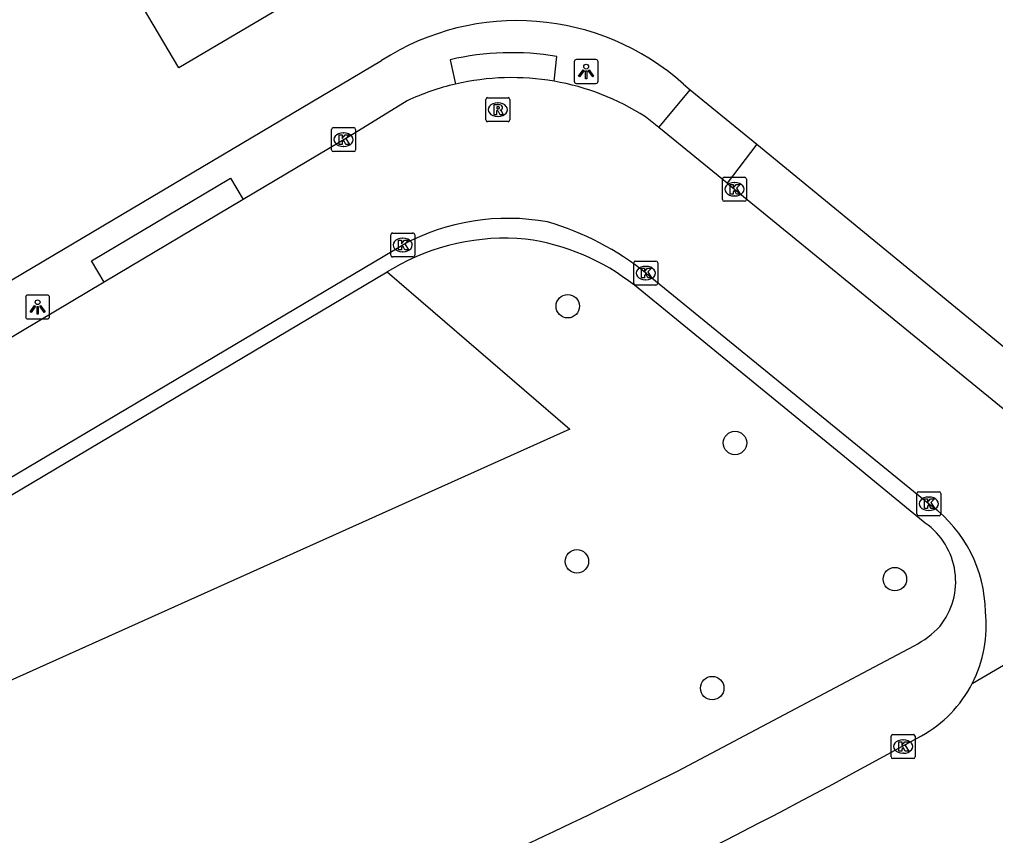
# Model space of a CAD drawing. Extents: x 159503 to 160347, y 382525 to 383272.
# Drawn here: x 159710.87 to 159751.59, y 382960.89 to 382994.92 of the extents above; entities that cross this region are included whole.
import ezdxf

# ---------------------------------------------------------------- set-up
doc = ezdxf.new("R2010")
doc.units = 0
for name, color, linetype in [('IMGEO_Boom', 7, 'Continuous'), ('IMGEO_Groenvoorziening', 7, 'Continuous'), ('IMGEO_Kolk', 7, 'Continuous'), ('IMGEO_Lichtpunt', 7, 'Continuous'), ('IMGEO_Pand', 7, 'Continuous'), ('IMGEO_Rijbaan_lokaal_open', 7, 'Continuous'), ('IMGEO_Rioolput', 7, 'Continuous'), ('IMGEO_Verkeerseiland_open', 7, 'Continuous'), ('IMGEO_Voetpad_open', 7, 'Continuous')]:
    doc.layers.add(name, color=color, linetype=linetype)

msp = doc.modelspace()

# ---------------------------------------------------------------- linework, layer by layer
at = {"layer": 'IMGEO_Boom'}
for centre in [(159733.744, 382982.961), (159740.721, 382977.259), (159734.128, 382972.322), (159747.392, 382971.581), (159739.771, 382967.037)]:
    msp.add_circle(centre, 0.489, dxfattribs=at)
at = {"layer": 'IMGEO_Groenvoorziening'}
msp.add_lwpolyline([(159726.216, 382984.393), (159733.834, 382977.835), (159697.404, 382961.469), (159695.719, 382966.292)], dxfattribs=at)
at = {"layer": 'IMGEO_Kolk'}
for p, q in [((159723.891, 382989.481), (159723.891, 382990.333)), ((159723.966, 382990.407), (159724.818, 382990.407)), ((159724.379, 382990.187), (159724.404, 382990.187)), ((159724.892, 382990.333), (159724.892, 382989.481)), ((159724.818, 382989.407), (159723.966, 382989.407)), ((159724.402, 382989.627), (159724.377, 382989.627)), ((159740.196, 382987.413), (159740.196, 382988.265)), ((159740.271, 382988.339), (159741.123, 382988.339)), ((159741.197, 382988.265), (159741.197, 382987.413)), ((159740.684, 382988.119), (159740.709, 382988.119)), ((159741.123, 382987.339), (159740.271, 382987.339)), ((159740.707, 382987.559), (159740.682, 382987.559)), ((159726.358, 382985.088), (159726.358, 382985.94)), ((159726.433, 382986.014), (159727.285, 382986.014)), ((159726.846, 382985.794), (159726.871, 382985.794)), ((159727.359, 382985.94), (159727.359, 382985.088)), ((159727.285, 382985.014), (159726.433, 382985.014)), ((159726.869, 382985.234), (159726.844, 382985.234)), ((159736.497, 382983.917), (159736.497, 382984.769)), ((159736.572, 382984.843), (159737.424, 382984.843)), ((159736.985, 382984.623), (159737.01, 382984.623)), ((159737.498, 382984.769), (159737.498, 382983.917)), ((159737.008, 382984.063), (159736.983, 382984.063)), ((159737.424, 382983.843), (159736.572, 382983.843)), ((159748.307, 382974.298), (159748.307, 382975.15)), ((159748.382, 382975.224), (159749.234, 382975.224)), ((159749.308, 382975.15), (159749.308, 382974.298)), ((159748.795, 382975.004), (159748.82, 382975.004)), ((159748.818, 382974.444), (159748.793, 382974.444)), ((159749.234, 382974.224), (159748.382, 382974.224)), ((159747.235, 382964.175), (159747.235, 382965.027)), ((159747.31, 382965.101), (159748.162, 382965.101)), ((159748.236, 382965.027), (159748.236, 382964.175)), ((159747.723, 382964.881), (159747.748, 382964.881)), ((159747.746, 382964.321), (159747.721, 382964.321)), ((159748.162, 382964.101), (159747.31, 382964.101))]:
    msp.add_line(p, q, dxfattribs=at)
for points in [[(159723.891, 382989.481), (159723.891, 382990.333)], [(159723.966, 382990.407), (159724.818, 382990.407)], [(159724.892, 382990.333), (159724.892, 382989.481)], [(159724.212, 382990.107), (159724.335, 382990.107), (159724.335, 382989.956), (159724.465, 382990.107), (159724.629, 382990.107), (159724.483, 382989.956), (159724.636, 382989.707), (159724.484, 382989.707), (159724.399, 382989.871), (159724.335, 382989.804), (159724.335, 382989.707), (159724.212, 382989.707), (159724.212, 382990.107)], [(159724.818, 382989.407), (159723.966, 382989.407)], [(159740.196, 382987.413), (159740.196, 382988.265)], [(159740.271, 382988.339), (159741.123, 382988.339)], [(159741.197, 382988.265), (159741.197, 382987.413)], [(159740.517, 382988.039), (159740.64, 382988.039), (159740.64, 382987.888), (159740.77, 382988.039), (159740.934, 382988.039), (159740.788, 382987.888), (159740.941, 382987.639), (159740.789, 382987.639), (159740.704, 382987.803), (159740.64, 382987.736), (159740.64, 382987.639), (159740.517, 382987.639), (159740.517, 382988.039)], [(159741.123, 382987.339), (159740.271, 382987.339)], [(159726.358, 382985.088), (159726.358, 382985.94)], [(159726.433, 382986.014), (159727.285, 382986.014)], [(159726.679, 382985.714), (159726.802, 382985.714), (159726.802, 382985.563), (159726.932, 382985.714), (159727.096, 382985.714), (159726.95, 382985.563), (159727.103, 382985.314), (159726.951, 382985.314), (159726.866, 382985.478), (159726.802, 382985.411), (159726.802, 382985.314), (159726.679, 382985.314), (159726.679, 382985.714)], [(159727.359, 382985.94), (159727.359, 382985.088)], [(159727.285, 382985.014), (159726.433, 382985.014)], [(159736.497, 382983.917), (159736.497, 382984.769)], [(159736.572, 382984.843), (159737.424, 382984.843)], [(159736.818, 382984.543), (159736.941, 382984.543), (159736.941, 382984.392), (159737.071, 382984.543), (159737.235, 382984.543), (159737.089, 382984.392), (159737.242, 382984.143), (159737.09, 382984.143), (159737.005, 382984.307), (159736.941, 382984.24), (159736.941, 382984.143), (159736.818, 382984.143), (159736.818, 382984.543)], [(159737.498, 382984.769), (159737.498, 382983.917)], [(159737.424, 382983.843), (159736.572, 382983.843)], [(159748.307, 382974.298), (159748.307, 382975.15)], [(159748.382, 382975.224), (159749.234, 382975.224)], [(159749.308, 382975.15), (159749.308, 382974.298)], [(159748.628, 382974.924), (159748.751, 382974.924), (159748.751, 382974.773), (159748.881, 382974.924), (159749.045, 382974.924), (159748.899, 382974.773), (159749.052, 382974.524), (159748.9, 382974.524), (159748.815, 382974.688), (159748.751, 382974.621), (159748.751, 382974.524), (159748.628, 382974.524), (159748.628, 382974.924)], [(159749.234, 382974.224), (159748.382, 382974.224)], [(159747.235, 382964.175), (159747.235, 382965.027)], [(159747.31, 382965.101), (159748.162, 382965.101)], [(159748.236, 382965.027), (159748.236, 382964.175)], [(159747.556, 382964.801), (159747.679, 382964.801), (159747.679, 382964.65), (159747.809, 382964.801), (159747.973, 382964.801), (159747.827, 382964.65), (159747.98, 382964.401), (159747.828, 382964.401), (159747.743, 382964.565), (159747.679, 382964.498), (159747.679, 382964.401), (159747.556, 382964.401), (159747.556, 382964.801)], [(159748.162, 382964.101), (159747.31, 382964.101)]]:
    msp.add_lwpolyline(points, dxfattribs=at)
for centre, start, end in [((159723.968, 382990.331), 91.552, 178.448), ((159723.968, 382990.331), 91.552, 178.448), ((159724.816, 382990.331), 1.552, 88.448), ((159724.816, 382990.331), 1.552, 88.448), ((159723.968, 382989.483), 181.552, 268.448), ((159723.968, 382989.483), 181.552, 268.448), ((159724.816, 382989.483), 271.552, 358.448), ((159724.816, 382989.483), 271.552, 358.448), ((159740.273, 382988.263), 91.552, 178.448), ((159740.273, 382988.263), 91.552, 178.448), ((159741.121, 382988.263), 1.552, 88.448), ((159741.121, 382988.263), 1.552, 88.448), ((159740.273, 382987.415), 181.552, 268.448), ((159740.273, 382987.415), 181.552, 268.448), ((159741.121, 382987.415), 271.552, 358.448), ((159741.121, 382987.415), 271.552, 358.448), ((159726.435, 382985.938), 91.552, 178.448), ((159726.435, 382985.938), 91.552, 178.448), ((159727.283, 382985.938), 1.552, 88.448), ((159727.283, 382985.938), 1.552, 88.448), ((159726.435, 382985.09), 181.552, 268.448), ((159726.435, 382985.09), 181.552, 268.448), ((159727.283, 382985.09), 271.552, 358.448), ((159727.283, 382985.09), 271.552, 358.448), ((159736.574, 382984.767), 91.552, 178.448), ((159736.574, 382984.767), 91.552, 178.448), ((159737.422, 382984.767), 1.552, 88.448), ((159737.422, 382984.767), 1.552, 88.448), ((159736.574, 382983.919), 181.552, 268.448), ((159736.574, 382983.919), 181.552, 268.448), ((159737.422, 382983.919), 271.552, 358.448), ((159737.422, 382983.919), 271.552, 358.448), ((159748.384, 382975.148), 91.552, 178.448), ((159748.384, 382975.148), 91.552, 178.448), ((159749.232, 382975.148), 1.552, 88.448), ((159749.232, 382975.148), 1.552, 88.448), ((159748.384, 382974.3), 181.552, 268.448), ((159748.384, 382974.3), 181.552, 268.448), ((159749.232, 382974.3), 271.552, 358.448), ((159749.232, 382974.3), 271.552, 358.448), ((159747.312, 382965.025), 91.552, 178.448), ((159747.312, 382965.025), 91.552, 178.448), ((159748.16, 382965.025), 1.552, 88.448), ((159748.16, 382965.025), 1.552, 88.448), ((159747.312, 382964.177), 181.552, 268.448), ((159747.312, 382964.177), 181.552, 268.448), ((159748.16, 382964.177), 271.552, 358.448), ((159748.16, 382964.177), 271.552, 358.448)]:
    msp.add_arc(centre, 0.0765, start, end, dxfattribs=at)
for centre, major_axis, ratio, start_param, end_param in [((159724.378, 382989.907), (-0.387, 0.002), 0.722429, 4.712389, 7.853982), ((159724.403, 382989.907), (-0.39, 0.002), 0.717154, 1.570796, 4.712389), ((159740.683, 382987.839), (-0.387, 0.002), 0.722429, 4.712389, 7.853982), ((159740.708, 382987.839), (-0.39, 0.002), 0.717154, 1.570796, 4.712389), ((159726.845, 382985.514), (-0.387, 0.002), 0.722429, 4.712389, 7.853982), ((159726.87, 382985.514), (-0.39, 0.002), 0.717154, 1.570796, 4.712389), ((159736.984, 382984.343), (-0.387, 0.002), 0.722429, 4.712389, 7.853982), ((159737.009, 382984.343), (-0.39, 0.002), 0.717154, 1.570796, 4.712389), ((159748.794, 382974.724), (-0.387, 0.002), 0.722429, 4.712389, 7.853982), ((159748.819, 382974.724), (-0.39, 0.002), 0.717154, 1.570796, 4.712389), ((159747.722, 382964.601), (-0.387, 0.002), 0.722429, 4.712389, 7.853982), ((159747.747, 382964.601), (-0.39, 0.002), 0.717154, 1.570796, 4.712389)]:
    msp.add_ellipse(centre, major_axis=major_axis, ratio=ratio, start_param=start_param, end_param=end_param, dxfattribs=at)
at = {"layer": 'IMGEO_Lichtpunt'}
for p, q in [((159734.013, 382993.154), (159734.013, 382992.347)), ((159734.013, 382993.154), (159734.013, 382992.347)), ((159734.915, 382993.249), (159734.107, 382993.249)), ((159734.915, 382993.249), (159734.107, 382993.249)), ((159735.009, 382992.347), (159735.009, 382993.154)), ((159735.009, 382992.347), (159735.009, 382993.154)), ((159734.107, 382992.253), (159734.915, 382992.253)), ((159734.107, 382992.253), (159734.915, 382992.253)), ((159711.13, 382983.33), (159711.13, 382982.523)), ((159711.13, 382983.33), (159711.13, 382982.523)), ((159712.032, 382983.425), (159711.224, 382983.425)), ((159712.032, 382983.425), (159711.224, 382983.425)), ((159712.126, 382982.523), (159712.126, 382983.33)), ((159712.126, 382982.523), (159712.126, 382983.33)), ((159711.224, 382982.429), (159712.032, 382982.429)), ((159711.224, 382982.429), (159712.032, 382982.429))]:
    msp.add_line(p, q, dxfattribs=at)
for points in [[(159734.387, 382992.818), (159734.426, 382992.79), (159734.238, 382992.528), (159734.2, 382992.555), (159734.387, 382992.818)], [(159734.489, 382992.77), (159734.536, 382992.77), (159734.536, 382992.448), (159734.489, 382992.448), (159734.489, 382992.77)], [(159734.599, 382992.79), (159734.637, 382992.817), (159734.824, 382992.555), (159734.785, 382992.527), (159734.599, 382992.79)], [(159711.504, 382982.994), (159711.543, 382982.966), (159711.355, 382982.704), (159711.317, 382982.731), (159711.504, 382982.994)], [(159711.606, 382982.946), (159711.653, 382982.946), (159711.653, 382982.624), (159711.606, 382982.624), (159711.606, 382982.946)], [(159711.716, 382982.966), (159711.754, 382982.993), (159711.941, 382982.731), (159711.902, 382982.703), (159711.716, 382982.966)]]:
    msp.add_lwpolyline(points, dxfattribs=at)
for centre in [(159734.512, 382992.952), (159711.629, 382983.128)]:
    msp.add_circle(centre, 0.0994, dxfattribs=at)
for centre, start, end in [((159734.107, 382993.154), 90, 180), ((159734.107, 382993.154), 90, 180), ((159734.915, 382993.154), 0, 90), ((159734.915, 382993.154), 0, 90), ((159734.107, 382992.347), 180, 270), ((159734.107, 382992.347), 180, 270), ((159734.915, 382992.347), 270, 0), ((159734.915, 382992.347), 270, 360), ((159711.224, 382983.33), 90, 180), ((159711.224, 382983.33), 90, 180), ((159712.032, 382983.33), 0, 90), ((159712.032, 382983.33), 0, 90), ((159711.224, 382982.523), 180, 270), ((159711.224, 382982.523), 180, 270), ((159712.032, 382982.523), 270, 0), ((159712.032, 382982.523), 270, 360)]:
    msp.add_arc(centre, 0.0946, start, end, dxfattribs=at)
at = {"layer": 'IMGEO_Pand'}
msp.add_lwpolyline([(159723.819, 382996.623), (159717.522, 382992.906), (159714.972, 382997.208), (159713.315, 383000), (159712.015, 383002.191), (159714.397, 383003.603), (159714.066, 383004.161), (159714.428, 383004.375), (159717.552, 383006.226), (159718.079, 383006.352)], dxfattribs=at)
at = {"layer": 'IMGEO_Rijbaan_lokaal_open'}
for points in [[(159727.04, 382991.524), (159724.648, 382990.057), (159720.205, 382987.413)], [(159737.539, 382990.411), (159736.991, 382990.857)], [(159740.39, 382988.088), (159737.539, 382990.411)], [(159740.39, 382988.088), (159757.061, 382974.504)], [(159720.205, 382987.413), (159714.404, 382983.961)], [(159693.865, 382965.973), (159695.163, 382966.727), (159726.862, 382985.517)], [(159737.024, 382984.325), (159748.924, 382974.632)], [(159714.404, 382983.961), (159701.934, 382976.541)], [(159750.62, 382967.229), (159760.621, 382973.082)], [(159745.337, 382963.321), (159748.496, 382965.047)]]:
    msp.add_lwpolyline(points, dxfattribs=at)
for centre, radius, start, end in [((159731.421, 382982.155), 10.343, 103.1825, 115.059), ((159731.414, 382982.056), 10.437, 80.2955, 103.0206), ((159731.392, 382982.127), 10.371, 57.327, 80.114), ((159731.248, 382977.386), 9.239, 79.713, 118.3424), ((159729.615, 382975.145), 11.797, 51.0915, 73.8399), ((159745.544, 382970.132), 5.628, 0.9328, 53.0881), ((159745.966, 382969.633), 5.239, 332.679, 6.4724), ((159745.969, 382969.632), 5.235, 298.864, 332.6794), ((159627.122, 383182.538), 249.06, 294.13919, 298.33629)]:
    msp.add_arc(centre, radius, start, end, dxfattribs=at)
at = {"layer": 'IMGEO_Rioolput'}
for p, q in [((159730.326, 382990.731), (159730.326, 382991.583)), ((159730.401, 382991.657), (159731.253, 382991.657)), ((159730.814, 382991.437), (159730.839, 382991.437)), ((159731.327, 382991.583), (159731.327, 382990.731)), ((159731.253, 382990.657), (159730.401, 382990.657)), ((159730.837, 382990.877), (159730.812, 382990.877))]:
    msp.add_line(p, q, dxfattribs=at)
for points in [[(159730.326, 382990.731), (159730.326, 382991.583)], [(159730.401, 382991.657), (159731.253, 382991.657)], [(159731.327, 382991.583), (159731.327, 382990.731)], [(159730.915, 382991.355), (159730.663, 382991.357), (159730.663, 382990.957)], [(159730.663, 382990.957), (159730.787, 382990.957), (159730.787, 382991.119), (159730.798, 382991.119)], [(159730.841, 382991.276), (159730.787, 382991.276), (159730.787, 382991.195)], [(159730.787, 382991.195), (159730.839, 382991.195)], [(159730.845, 382991.09), (159730.916, 382990.957), (159731.056, 382990.957), (159730.991, 382991.083)], [(159731.253, 382990.657), (159730.401, 382990.657)]]:
    msp.add_lwpolyline(points, dxfattribs=at)
for centre, radius, start, end in [((159730.403, 382991.581), 0.0765, 91.552, 178.448), ((159730.403, 382991.581), 0.0765, 91.552, 178.448), ((159731.251, 382991.581), 0.0765, 1.552, 88.448), ((159731.251, 382991.581), 0.0765, 1.552, 88.448), ((159730.797, 382991.066), 0.0533, 26.0293, 88.6989), ((159730.823, 382991.384), 0.19, 274.7715, 282.9687), ((159730.847, 382991.18), 0.0964, 77.0061, 93.1865), ((159730.861, 382991.237), 0.0378, 276.6634, 79.6772), ((159730.914, 382991.245), 0.109, 350.3612, 89.416), ((159730.912, 382991.245), 0.112, 277.5842, 350.9817), ((159730.896, 382991.03), 0.108, 29.5134, 73.7905), ((159730.403, 382990.733), 0.0765, 181.552, 268.448), ((159730.403, 382990.733), 0.0765, 181.552, 268.448), ((159731.251, 382990.733), 0.0765, 271.552, 358.448), ((159731.251, 382990.733), 0.0765, 271.552, 358.448)]:
    msp.add_arc(centre, radius, start, end, dxfattribs=at)
for centre, major_axis, ratio, start_param, end_param in [((159730.813, 382991.157), (-0.387, 0.002), 0.722429, 4.712389, 7.853982), ((159730.838, 382991.157), (-0.39, 0.002), 0.717154, 1.570796, 4.712389)]:
    msp.add_ellipse(centre, major_axis=major_axis, ratio=ratio, start_param=start_param, end_param=end_param, dxfattribs=at)
at = {"layer": 'IMGEO_Verkeerseiland_open'}
for points in [[(159726.437, 382984.524), (159726.216, 382984.393)], [(159695.719, 382966.292), (159726.216, 382984.393)], [(159748.662, 382973.917), (159745.287, 382976.675), (159736.525, 382983.834)], [(159738.322, 382963.579), (159748.202, 382968.806)]]:
    msp.add_lwpolyline(points, dxfattribs=at)
for centre, radius, start, end in [((159731.147, 382976.46), 9.339, 84.846, 120.2882), ((159730.731, 382976.495), 9.351, 51.7091, 82.2843), ((159746.952, 382971.48), 2.977, 321.2908, 54.9433), ((159746.263, 382972.479), 4.154, 297.8247, 316.4769), ((159629.697, 383179.517), 241.72, 293.59793, 296.70424)]:
    msp.add_arc(centre, radius, start, end, dxfattribs=at)
at = {"layer": 'IMGEO_Voetpad_open'}
for points in [[(159687.291, 382970.274), (159725.98, 382993.204)], [(159728.837, 382993.24), (159729.062, 382992.225)], [(159733.173, 382992.344), (159733.289, 382993.379)], [(159738.574, 382992.221), (159738.857, 382991.989)], [(159737.539, 382990.411), (159738.857, 382991.989)], [(159738.857, 382991.989), (159741.629, 382989.716)], [(159741.629, 382989.716), (159740.39, 382988.088)], [(159741.629, 382989.716), (159757.507, 382976.697)], [(159714.404, 382983.961), (159713.872, 382984.855), (159719.673, 382988.307), (159720.205, 382987.413)]]:
    msp.add_lwpolyline(points, dxfattribs=at)
for centre, radius, start, end in [((159731.632, 382984.448), 10.422, 48.2334, 122.8404), ((159731.414, 382982.08), 11.453, 80.5758, 103.0008)]:
    msp.add_arc(centre, radius, start, end, dxfattribs=at)

doc.saveas('drawing.dxf')
